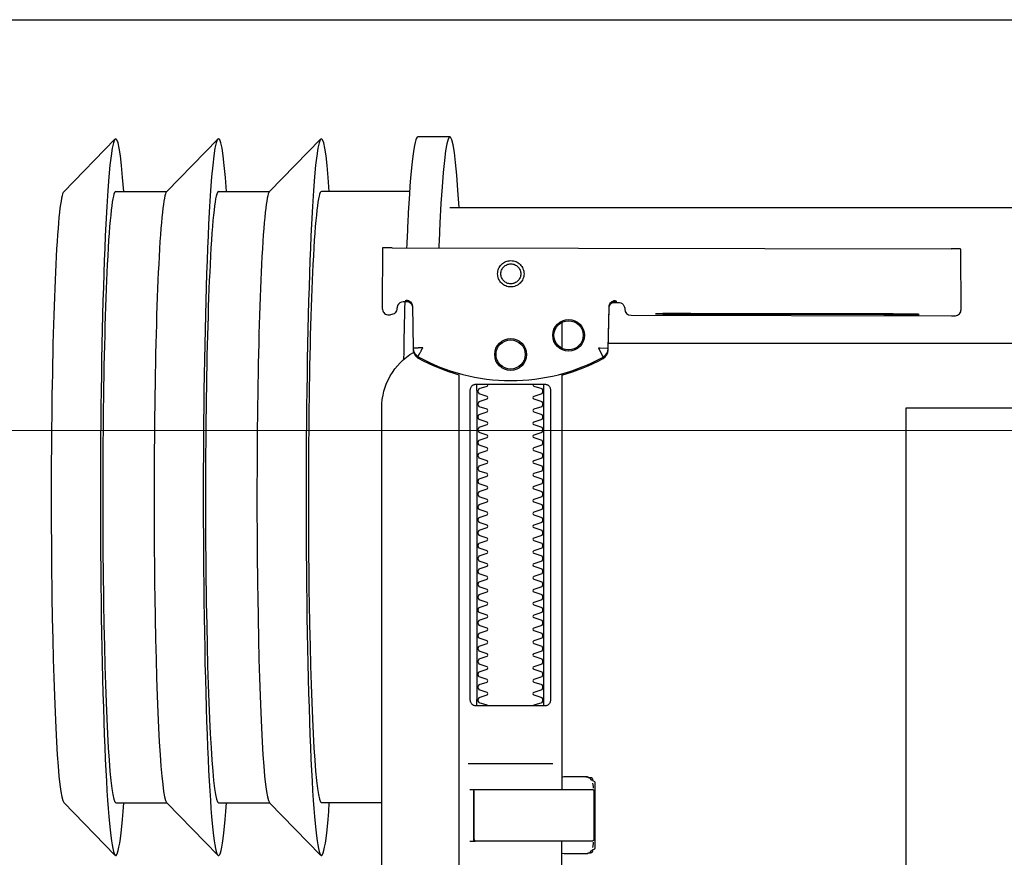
# Model space of a CAD drawing. Header units: millimetres. Extents: x 15214 to 140083, y -437840 to -79279.
# Tile 578 of 656: x 73040 to 73056, y -197967 to -197954. Entities that reach past the tile are written whole.
import ezdxf

# ---------------------------------------------------------------- set-up
doc = ezdxf.new("R2010")
doc.units = ezdxf.units.MM
doc.layers.get('0').update_dxf_attribs({"lineweight": 0})
doc.layers.add('!! 0 posadzki gres sanit 2', color=244, linetype='Continuous', lineweight=9)
doc.layers.add('Istn-sciany', color=3, linetype='Continuous', lineweight=30)
doc.layers.add('0-wypos-sanitarne', color=1, linetype='Continuous')

# ---------------------------------------------------------------- blocks, each defined once
blk = doc.blocks.new('99400_TOP')
for points in [[(-0.24944, 0.17326), (-0.24147, 0.18145)], [(-0.24136, 0.17331), (-0.23341, 0.17331), (-0.22548, 0.18145)], [(-0.22538, 0.17331), (-0.21743, 0.17331), (-0.2095, 0.18145)], [(-0.18941, 0.18181), (-0.19441, 0.18181)], [(-0.19567, 0.17331), (-0.20939, 0.17331)], [(-0.18941, 0.17081), (-0.04454, 0.17081), (-0.04035, 0.17071), (-0.03616, 0.17042), (-0.032, 0.16993), (-0.02786, 0.16925), (-0.02376, 0.16837), (-0.0197, 0.16731), (-0.0157, 0.16606), (-0.01176, 0.16462), (-0.00789, 0.163), (-0.0041, 0.1612), (-0.0004, 0.15923), (0.0032, 0.15708), (0.00671, 0.15478), (0.0101, 0.1523), (0.01337, 0.14968)], [(-0.19839, 0.16455), (-0.11148, 0.16437)], [(-0.19593, 0.15629), (-0.19608, 0.15629), (-0.19638, 0.15629), (-0.19593, 0.1562), (-0.19577, 0.15614), (-0.19563, 0.15605), (-0.19551, 0.15594), (-0.1954, 0.15581), (-0.19532, 0.15567), (-0.19526, 0.15551), (-0.19523, 0.15535)], [(-0.16479, 0.14865), (-0.16466, 0.1552), (-0.16464, 0.15536), (-0.1646, 0.15551), (-0.16454, 0.15566), (-0.16445, 0.15579), (-0.16435, 0.15591), (-0.16422, 0.15601), (-0.16408, 0.15609), (-0.16394, 0.15614), (-0.16348, 0.15622), (-0.1638, 0.15623), (-0.16395, 0.15623)], [(-0.12195, 0.15427), (-0.15195, 0.15433)], [(-0.15195, 0.15423), (-0.12195, 0.15417)], [(-0.172, 0.15297), (-0.172, 0.14892)], [(-0.172, 0.06856), (-0.172, 0.07236)], [(0.16493, 0.14968), (-0.16477, 0.14968)], [(-0.172, 0.14497), (-0.172, 0.08036)], [(-0.1852, 0.14236), (-0.1852, 0.09436)], [(-0.1748, 0.09436), (-0.1748, 0.14236)], [(-0.11847, 0.04968), (-0.11847, 0.13968), (0.11153, 0.13968), (0.11153, 0.04968)], [(-0.17342, 0.08436), (-0.18658, 0.08436)], [(-0.172, 0.0823), (-0.17167, 0.08236), (-0.1682, 0.08236), (-0.16809, 0.08236), (-0.16798, 0.08234), (-0.16789, 0.08225), (-0.16779, 0.08224), (-0.16762, 0.08223), (-0.16752, 0.08223), (-0.16741, 0.08221), (-0.1673, 0.08214), (-0.16725, 0.082), (-0.16725, 0.08174), (-0.16711, 0.08172), (-0.16701, 0.08168), (-0.16693, 0.08162), (-0.16687, 0.08148), (-0.16687, 0.07124), (-0.16691, 0.07111), (-0.16701, 0.07103), (-0.16725, 0.07098), (-0.16725, 0.07071), (-0.16728, 0.07061), (-0.16735, 0.07054), (-0.16746, 0.0705), (-0.16762, 0.07049), (-0.16775, 0.07048), (-0.16789, 0.07046), (-0.16797, 0.07039), (-0.16807, 0.07036), (-0.1682, 0.07036), (-0.17167, 0.07036), (-0.172, 0.07041)], [(-0.16829, 0.08235), (-0.16772, 0.08221), (-0.16738, 0.08176)], [(-0.16723, 0.08135), (-0.16714, 0.08082), (-0.16713, 0.08055)], [(-0.18633, 0.08036), (-0.17526, 0.08036), (-0.17367, 0.08036)], [(-0.24944, 0.07835), (-0.24147, 0.07016)], [(-0.24136, 0.07831), (-0.23341, 0.07831), (-0.22548, 0.07016)], [(-0.22538, 0.07831), (-0.21743, 0.07831), (-0.2095, 0.07016)], [(-0.2, 0.07831), (-0.20939, 0.07831)], [(-0.18633, 0.07236), (-0.1855, 0.07236), (-0.18567, 0.07246), (-0.1857, 0.07256)], [(-0.16713, 0.07216), (-0.16714, 0.0719), (-0.16723, 0.07137)], [(-0.16738, 0.07096), (-0.16772, 0.07051), (-0.16829, 0.07036)]]:
    blk.add_lwpolyline(points)
for points in [[(-0.19989, 0.16454), (-0.19995, 0.15554, 0.009369), (-0.19993, 0.15511), (-0.19991, 0.15494), (-0.19986, 0.15477), (-0.19978, 0.15461), (-0.19968, 0.15447), (-0.19955, 0.15435), (-0.1994, 0.15426), (-0.19924, 0.15419), (-0.19907, 0.15415), (-0.19895, 0.15414), (-0.1988, 0.15414)], [(-0.16412, 0.15607), (-0.16324, 0.15607), (-0.16303, 0.15604), (-0.16282, 0.15598), (-0.16264, 0.15587), (-0.16249, 0.15572), (-0.16236, 0.15555), (-0.16228, 0.15535), (-0.16224, 0.15515, 0.002299), (-0.16224, 0.15503, 0.40455), (-0.16124, 0.15406), (-0.11145, 0.15396), (-0.11127, 0.15396), (-0.11111, 0.15396), (-0.11099, 0.15396), (-0.11083, 0.15397), (-0.11065, 0.15401), (-0.11048, 0.15408), (-0.11033, 0.15418), (-0.1102, 0.1543), (-0.11009, 0.15445), (-0.11001, 0.15461), (-0.10996, 0.15479), (-0.10995, 0.15497), (-0.10997, 0.16396), (-0.10998, 0.16435)], [(-0.19576, 0.15613), (-0.19665, 0.15613, 0.282591), (-0.19753, 0.15558), (-0.19757, 0.15549), (-0.19761, 0.15538), (-0.19763, 0.15529), (-0.19764, 0.15514, -0.415352), (-0.19864, 0.15414)], [(-0.19623, 0.15644), (-0.19587, 0.15638), (-0.19555, 0.15617), (-0.19533, 0.15585), (-0.19523, 0.1555), (-0.19513, 0.14894), (-0.19513, 0.14888, 0.265347), (-0.19435, 0.14762, 0.125711), (-0.17997, 0.14391, 0.125711), (-0.16558, 0.14756, 0.26954), (-0.16479, 0.14885), (-0.16467, 0.1554), (-0.16464, 0.15562), (-0.16456, 0.15583), (-0.16444, 0.15601), (-0.16428, 0.15617), (-0.16409, 0.15628), (-0.16388, 0.15635), (-0.16368, 0.15638)], [(-0.19512, 0.14869), (-0.19511, 0.1485), (-0.19509, 0.1484), (-0.19506, 0.1483), (-0.19503, 0.1482), (-0.19498, 0.1481), (-0.19493, 0.148), (-0.19488, 0.14791), (-0.19482, 0.14782), (-0.19475, 0.14774), (-0.19467, 0.14766), (-0.1946, 0.14759), (-0.19451, 0.14753), (-0.19443, 0.14747), (-0.19434, 0.14742), (-0.19358, 0.14701), (-0.19281, 0.14663), (-0.19203, 0.14628), (-0.19124, 0.14594), (-0.19044, 0.14563), (-0.18964, 0.14534), (-0.18882, 0.14507), (-0.188, 0.14483), (-0.188, 0.06856, 0.414214)], [(-0.172, 0.14478), (-0.17117, 0.14502), (-0.17034, 0.14528), (-0.16952, 0.14557), (-0.16871, 0.14588), (-0.16791, 0.14622), (-0.16712, 0.14657), (-0.16635, 0.14695), (-0.16558, 0.14736), (-0.16557, 0.14736, 0.269546), (-0.16479, 0.14865)], [(-0.15993, 0.04968), (-0.17248, 0.04968, 0.405519), (-0.172, 0.05018), (-0.172, 0.05088, 0.414214), (-0.1725, 0.05138), (-0.1875, 0.05138, 0.414214), (-0.188, 0.05088), (-0.188, 0.05018, 0.405519), (-0.18751, 0.04968), (-0.19, 0.04968, -0.414214), (-0.2, 0.05968), (-0.2, 0.13968, -0.266001), (-0.19506, 0.1483)], [(-0.18353, 0.09336, 0.182836), (-0.18364, 0.09345), (-0.18485, 0.09386, 0.050055), (-0.185, 0.09412), (-0.185, 0.0944, 0.050055), (-0.18485, 0.09466), (-0.18364, 0.09507, 0.719897), (-0.18364, 0.09545), (-0.18485, 0.09586, 0.050055), (-0.185, 0.09612), (-0.185, 0.0964, 0.050055), (-0.18485, 0.09666), (-0.18364, 0.09707, 0.719897), (-0.18364, 0.09745), (-0.18485, 0.09786, 0.050055), (-0.185, 0.09812), (-0.185, 0.0984, 0.050055), (-0.18485, 0.09866), (-0.18364, 0.09907, 0.719897), (-0.18364, 0.09945), (-0.18485, 0.09986, 0.050055), (-0.185, 0.10012), (-0.185, 0.1004, 0.050055), (-0.18485, 0.10066), (-0.18364, 0.10107, 0.719897), (-0.18364, 0.10145), (-0.18485, 0.10186, 0.050055), (-0.185, 0.10212), (-0.185, 0.1024, 0.050055), (-0.18485, 0.10266), (-0.18364, 0.10307, 0.719897), (-0.18364, 0.10345), (-0.18485, 0.10386, 0.050055), (-0.185, 0.10412), (-0.185, 0.1044, 0.050055), (-0.18485, 0.10466), (-0.18364, 0.10507, 0.719897), (-0.18364, 0.10545), (-0.18485, 0.10586, 0.050055), (-0.185, 0.10612), (-0.185, 0.1064, 0.050055), (-0.18485, 0.10666), (-0.18364, 0.10707, 0.719897), (-0.18364, 0.10745), (-0.18485, 0.10786, 0.050055), (-0.185, 0.10812), (-0.185, 0.1084, 0.050055), (-0.18485, 0.10866), (-0.18364, 0.10907, 0.719897), (-0.18364, 0.10945), (-0.18485, 0.10986, 0.050055), (-0.185, 0.11012), (-0.185, 0.1104, 0.050055), (-0.18485, 0.11066), (-0.18364, 0.11107, 0.719897), (-0.18364, 0.11145), (-0.18485, 0.11186, 0.050055), (-0.185, 0.11212), (-0.185, 0.1124, 0.050055), (-0.18485, 0.11266), (-0.18364, 0.11307, 0.719897), (-0.18364, 0.11345), (-0.18485, 0.11386, 0.050055), (-0.185, 0.11412), (-0.185, 0.1144, 0.050055), (-0.18485, 0.11466), (-0.18364, 0.11507, 0.719897), (-0.18364, 0.11545), (-0.18485, 0.11586, 0.050055), (-0.185, 0.11612), (-0.185, 0.1164, 0.050055), (-0.18485, 0.11666), (-0.18364, 0.11707, 0.719897), (-0.18364, 0.11745), (-0.18485, 0.11786, 0.050055), (-0.185, 0.11812), (-0.185, 0.1184, 0.050055), (-0.18485, 0.11866), (-0.18364, 0.11907, 0.719897), (-0.18364, 0.11945), (-0.18485, 0.11986, 0.050055), (-0.185, 0.12012), (-0.185, 0.1204, 0.050055), (-0.18485, 0.12066), (-0.18364, 0.12107, 0.719897), (-0.18364, 0.12145), (-0.18485, 0.12186, 0.050055), (-0.185, 0.12212), (-0.185, 0.1224, 0.050055), (-0.18485, 0.12266), (-0.18364, 0.12307, 0.719897), (-0.18364, 0.12345), (-0.18485, 0.12386, 0.050055), (-0.185, 0.12412), (-0.185, 0.1244, 0.050055), (-0.18485, 0.12466), (-0.18364, 0.12507, 0.719897), (-0.18364, 0.12545), (-0.18485, 0.12586, 0.050055), (-0.185, 0.12612), (-0.185, 0.1264, 0.050055), (-0.18485, 0.12666), (-0.18364, 0.12707, 0.719897), (-0.18364, 0.12745), (-0.18485, 0.12786, 0.050055), (-0.185, 0.12812), (-0.185, 0.1284, 0.050055), (-0.18485, 0.12866), (-0.18364, 0.12907, 0.719897), (-0.18364, 0.12945), (-0.18485, 0.12986, 0.050055), (-0.185, 0.13012), (-0.185, 0.1304, 0.050055), (-0.18485, 0.13066), (-0.18364, 0.13107, 0.719897), (-0.18364, 0.13145), (-0.18485, 0.13186, 0.050055), (-0.185, 0.13212), (-0.185, 0.1324, 0.050055), (-0.18485, 0.13266), (-0.18364, 0.13307, 0.719897), (-0.18364, 0.13345), (-0.18485, 0.13386, 0.050055), (-0.185, 0.13412), (-0.185, 0.1344, 0.050055), (-0.18485, 0.13466), (-0.18364, 0.13507, 0.719897), (-0.18364, 0.13545), (-0.18485, 0.13586, 0.050055), (-0.185, 0.13612), (-0.185, 0.1364, 0.050055), (-0.18485, 0.13666), (-0.18364, 0.13707, 0.719897), (-0.18364, 0.13745), (-0.18485, 0.13786, 0.050055), (-0.185, 0.13812), (-0.185, 0.1384, 0.050055), (-0.18485, 0.13866), (-0.18364, 0.13907, 0.719897), (-0.18364, 0.13945), (-0.18485, 0.13986, 0.050055), (-0.185, 0.14012), (-0.185, 0.1404, 0.050055), (-0.18485, 0.14066), (-0.18364, 0.14107, 0.719897), (-0.18364, 0.14145), (-0.18485, 0.14186, 0.050055), (-0.185, 0.14212), (-0.185, 0.1424, 0.050055), (-0.18485, 0.14266), (-0.18364, 0.14307, 0.474594), (-0.18353, 0.14336)], [(-0.17647, 0.14336, 0.474594), (-0.17636, 0.14307), (-0.17514, 0.14266, 0.050055), (-0.175, 0.1424), (-0.175, 0.14212, 0.050055), (-0.17514, 0.14186), (-0.17636, 0.14145, 0.719897), (-0.17636, 0.14107), (-0.17514, 0.14066, 0.050055), (-0.175, 0.1404), (-0.175, 0.14012, 0.050055), (-0.17514, 0.13986), (-0.17636, 0.13945, 0.719897), (-0.17636, 0.13907), (-0.17514, 0.13866, 0.050055), (-0.175, 0.1384), (-0.175, 0.13812, 0.050055), (-0.17514, 0.13786), (-0.17636, 0.13745, 0.719897), (-0.17636, 0.13707), (-0.17514, 0.13666, 0.050055), (-0.175, 0.1364), (-0.175, 0.13612, 0.050055), (-0.17514, 0.13586), (-0.17636, 0.13545, 0.719897), (-0.17636, 0.13507), (-0.17514, 0.13466, 0.050055), (-0.175, 0.1344), (-0.175, 0.13412, 0.050055), (-0.17514, 0.13386), (-0.17636, 0.13345, 0.719897), (-0.17636, 0.13307), (-0.17514, 0.13266, 0.050055), (-0.175, 0.1324), (-0.175, 0.13212, 0.050055), (-0.17514, 0.13186), (-0.17636, 0.13145, 0.719897), (-0.17636, 0.13107), (-0.17514, 0.13066, 0.050055), (-0.175, 0.1304), (-0.175, 0.13012, 0.050055), (-0.17514, 0.12986), (-0.17636, 0.12945, 0.719897), (-0.17636, 0.12907), (-0.17514, 0.12866, 0.050055), (-0.175, 0.1284), (-0.175, 0.12812, 0.050055), (-0.17514, 0.12786), (-0.17636, 0.12745, 0.719897), (-0.17636, 0.12707), (-0.17514, 0.12666, 0.050055), (-0.175, 0.1264), (-0.175, 0.12612, 0.050055), (-0.17514, 0.12586), (-0.17636, 0.12545, 0.719897), (-0.17636, 0.12507), (-0.17514, 0.12466, 0.050055), (-0.175, 0.1244), (-0.175, 0.12412, 0.050055), (-0.17514, 0.12386), (-0.17636, 0.12345, 0.719897), (-0.17636, 0.12307), (-0.17514, 0.12266, 0.050055), (-0.175, 0.1224), (-0.175, 0.12212, 0.050055), (-0.17514, 0.12186), (-0.17636, 0.12145, 0.719897), (-0.17636, 0.12107), (-0.17514, 0.12066, 0.050055), (-0.175, 0.1204), (-0.175, 0.12012, 0.050055), (-0.17514, 0.11986), (-0.17636, 0.11945, 0.719897), (-0.17636, 0.11907), (-0.17514, 0.11866, 0.050055), (-0.175, 0.1184), (-0.175, 0.11812, 0.050055), (-0.17514, 0.11786), (-0.17636, 0.11745, 0.719897), (-0.17636, 0.11707), (-0.17514, 0.11666, 0.050055), (-0.175, 0.1164), (-0.175, 0.11612, 0.050055), (-0.17514, 0.11586), (-0.17636, 0.11545, 0.719897), (-0.17636, 0.11507), (-0.17514, 0.11466, 0.050055), (-0.175, 0.1144), (-0.175, 0.11412, 0.050055), (-0.17514, 0.11386), (-0.17636, 0.11345, 0.719897), (-0.17636, 0.11307), (-0.17514, 0.11266, 0.050055), (-0.175, 0.1124), (-0.175, 0.11212, 0.050055), (-0.17514, 0.11186), (-0.17636, 0.11145, 0.719897), (-0.17636, 0.11107), (-0.17514, 0.11066, 0.050055), (-0.175, 0.1104), (-0.175, 0.11012, 0.050055), (-0.17514, 0.10986), (-0.17636, 0.10945, 0.719897), (-0.17636, 0.10907), (-0.17514, 0.10866, 0.050055), (-0.175, 0.1084), (-0.175, 0.10812, 0.050055), (-0.17514, 0.10786), (-0.17636, 0.10745, 0.719897), (-0.17636, 0.10707), (-0.17514, 0.10666, 0.050055), (-0.175, 0.1064), (-0.175, 0.10612, 0.050055), (-0.17514, 0.10586), (-0.17636, 0.10545, 0.719897), (-0.17636, 0.10507), (-0.17514, 0.10466, 0.050055), (-0.175, 0.1044), (-0.175, 0.10412, 0.050055), (-0.17514, 0.10386), (-0.17636, 0.10345, 0.719897), (-0.17636, 0.10307), (-0.17514, 0.10266, 0.050055), (-0.175, 0.1024), (-0.175, 0.10212, 0.050055), (-0.17514, 0.10186), (-0.17636, 0.10145, 0.719897), (-0.17636, 0.10107), (-0.17514, 0.10066, 0.050055), (-0.175, 0.1004), (-0.175, 0.10012, 0.050055), (-0.17514, 0.09986), (-0.17636, 0.09945, 0.719897), (-0.17636, 0.09907), (-0.17514, 0.09866, 0.050055), (-0.175, 0.0984), (-0.175, 0.09812, 0.050055), (-0.17514, 0.09786), (-0.17636, 0.09745, 0.719897), (-0.17636, 0.09707), (-0.17514, 0.09666, 0.050055), (-0.175, 0.0964), (-0.175, 0.09612, 0.050055), (-0.17514, 0.09586), (-0.17636, 0.09545, 0.719897), (-0.17636, 0.09507), (-0.17514, 0.09466, 0.050055), (-0.175, 0.0944), (-0.175, 0.09412, 0.050055), (-0.17514, 0.09386), (-0.17636, 0.09345, 0.182836), (-0.17647, 0.09336)], [(-0.1857, 0.08016), (-0.1857, 0.07256), (-0.1857, 0.08016), (-0.18567, 0.08026), (-0.18559, 0.08034), (-0.17695, 0.08036), (-0.16725, 0.08036, -0.414214), (-0.16705, 0.08016), (-0.16705, 0.07256, -0.414214), (-0.16725, 0.07236), (-0.18543, 0.07236), (-0.18553, 0.0724), (-0.18559, 0.07256)]]:
    blk.add_lwpolyline(points, format="xyb")
for points in [[(-0.17994, 0.16256), (-0.17974, 0.16255), (-0.17954, 0.16252), (-0.17934, 0.16247), (-0.17915, 0.1624), (-0.17897, 0.16231), (-0.1788, 0.16221), (-0.17864, 0.16209), (-0.17849, 0.16196), (-0.17836, 0.16181), (-0.17824, 0.16165), (-0.17813, 0.16147), (-0.17805, 0.16129), (-0.17798, 0.1611), (-0.17793, 0.16091), (-0.1779, 0.16071), (-0.17789, 0.16051), (-0.1779, 0.16031), (-0.17793, 0.16011), (-0.17798, 0.15991), (-0.17805, 0.15972), (-0.17814, 0.15954), (-0.17824, 0.15937), (-0.17836, 0.15921), (-0.1785, 0.15906), (-0.17865, 0.15893), (-0.17881, 0.15881), (-0.17898, 0.1587), (-0.17916, 0.15862), (-0.17935, 0.15855), (-0.17955, 0.1585), (-0.17975, 0.15847), (-0.17995, 0.15846), (-0.18015, 0.15847), (-0.18035, 0.1585), (-0.18054, 0.15855), (-0.18073, 0.15862), (-0.18091, 0.15871), (-0.18108, 0.15881), (-0.18124, 0.15893), (-0.18139, 0.15907), (-0.18153, 0.15922), (-0.18165, 0.15938), (-0.18175, 0.15955), (-0.18184, 0.15973), (-0.1819, 0.15992), (-0.18195, 0.16012), (-0.18198, 0.16031), (-0.18199, 0.16052), (-0.18198, 0.16072), (-0.18195, 0.16091), (-0.1819, 0.16111), (-0.18183, 0.1613), (-0.18175, 0.16148), (-0.18164, 0.16165), (-0.18152, 0.16181), (-0.18139, 0.16196), (-0.18124, 0.1621), (-0.18108, 0.16222), (-0.1809, 0.16232), (-0.18072, 0.1624), (-0.18053, 0.16247), (-0.18034, 0.16252), (-0.18014, 0.16255)], [(-0.17994, 0.16205), (-0.17979, 0.16205), (-0.17964, 0.16202), (-0.17949, 0.16199), (-0.17935, 0.16194), (-0.17921, 0.16187), (-0.17908, 0.16179), (-0.17896, 0.1617), (-0.17884, 0.1616), (-0.17874, 0.16149), (-0.17865, 0.16136), (-0.17857, 0.16123), (-0.17851, 0.1611), (-0.17846, 0.16095), (-0.17842, 0.1608), (-0.1784, 0.16065), (-0.17839, 0.1605), (-0.1784, 0.16035), (-0.17842, 0.1602), (-0.17846, 0.16005), (-0.17851, 0.15991), (-0.17858, 0.15977), (-0.17866, 0.15964), (-0.17875, 0.15952), (-0.17885, 0.15941), (-0.17896, 0.1593), (-0.17908, 0.15921), (-0.17921, 0.15914), (-0.17935, 0.15907), (-0.1795, 0.15902), (-0.17964, 0.15898), (-0.17979, 0.15896), (-0.17995, 0.15895), (-0.1801, 0.15896), (-0.18025, 0.15899), (-0.18039, 0.15902), (-0.18054, 0.15907), (-0.18067, 0.15914), (-0.18081, 0.15922), (-0.18093, 0.15931), (-0.18104, 0.15941), (-0.18114, 0.15952), (-0.18123, 0.15965), (-0.18131, 0.15978), (-0.18138, 0.15991), (-0.18143, 0.16006), (-0.18146, 0.16021), (-0.18148, 0.16036), (-0.18149, 0.16051), (-0.18148, 0.16066), (-0.18146, 0.16081), (-0.18142, 0.16096), (-0.18137, 0.1611), (-0.18131, 0.16124), (-0.18123, 0.16137), (-0.18114, 0.16149), (-0.18104, 0.1616), (-0.18092, 0.1617), (-0.1808, 0.1618), (-0.18067, 0.16187), (-0.18053, 0.16194), (-0.18039, 0.16199), (-0.18024, 0.16203), (-0.18009, 0.16205)], [(-0.17471, 0.14336), (-0.17462, 0.14336), (-0.17454, 0.14335), (-0.17445, 0.14333), (-0.17436, 0.14331), (-0.17428, 0.14327), (-0.1742, 0.14323), (-0.17413, 0.14318), (-0.17406, 0.14313), (-0.174, 0.14306), (-0.17394, 0.14299), (-0.17389, 0.1429), (-0.17384, 0.1428), (-0.1738, 0.1427), (-0.17378, 0.14259), (-0.17376, 0.14247), (-0.17375, 0.14236), (-0.17375, 0.09436), (-0.17376, 0.09424), (-0.17378, 0.09413), (-0.1738, 0.09402), (-0.17384, 0.09391), (-0.17389, 0.09382), (-0.17394, 0.09373), (-0.174, 0.09366), (-0.17406, 0.09359), (-0.17413, 0.09353), (-0.1742, 0.09349), (-0.17428, 0.09344), (-0.17436, 0.09341), (-0.17445, 0.09339), (-0.17454, 0.09337), (-0.17462, 0.09336), (-0.17471, 0.09336), (-0.18529, 0.09336), (-0.18538, 0.09336), (-0.18546, 0.09337), (-0.18555, 0.09339), (-0.18564, 0.09341), (-0.18572, 0.09344), (-0.1858, 0.09349), (-0.18587, 0.09353), (-0.18594, 0.09359), (-0.186, 0.09366), (-0.18606, 0.09373), (-0.18611, 0.09382), (-0.18616, 0.09391), (-0.1862, 0.09402), (-0.18622, 0.09413), (-0.18624, 0.09424), (-0.18624, 0.09436), (-0.18624, 0.14236), (-0.18624, 0.14247), (-0.18622, 0.14259), (-0.1862, 0.1427), (-0.18616, 0.1428), (-0.18611, 0.1429), (-0.18606, 0.14299), (-0.186, 0.14306), (-0.18594, 0.14313), (-0.18587, 0.14318), (-0.1858, 0.14323), (-0.18572, 0.14327), (-0.18564, 0.14331), (-0.18555, 0.14333), (-0.18546, 0.14335), (-0.18538, 0.14336), (-0.18529, 0.14336)]]:
    blk.add_lwpolyline(points, close=True)
for points in [[(-0.19435, 0.14766), (-0.19435, 0.14766), (-0.19435, 0.14766), (-0.19435, 0.14766), (-0.19435, 0.14766), (-0.19435, 0.14766), (-0.19434, 0.14766), (-0.19434, 0.14766), (-0.19434, 0.14766), (-0.19434, 0.14766), (-0.19434, 0.14766), (-0.19435, 0.14766), (-0.19435, 0.14766), (-0.19435, 0.14766), (-0.19435, 0.14766), (-0.19435, 0.14766), (-0.19435, 0.14766), (-0.19435, 0.14766), (-0.19435, 0.14766), (-0.19435, 0.14767), (-0.19435, 0.14767), (-0.19435, 0.14767), (-0.19435, 0.14767), (-0.19435, 0.14767), (-0.19435, 0.14767), (-0.19435, 0.14768), (-0.19434, 0.14768), (-0.19434, 0.14768), (-0.19434, 0.14769), (-0.19434, 0.14769), (-0.19433, 0.1477), (-0.19433, 0.1477), (-0.19433, 0.14771), (-0.19433, 0.14771), (-0.19433, 0.14772), (-0.19432, 0.14772), (-0.19432, 0.14773), (-0.19432, 0.14773), (-0.19431, 0.14774), (-0.19431, 0.14774), (-0.19431, 0.14775), (-0.1943, 0.14776), (-0.1943, 0.14776), (-0.1943, 0.14777), (-0.19429, 0.14778), (-0.19429, 0.14779), (-0.19428, 0.14779), (-0.19428, 0.1478), (-0.19428, 0.14781), (-0.19427, 0.14782), (-0.19427, 0.14783), (-0.19426, 0.14784), (-0.19426, 0.14784), (-0.19425, 0.14785), (-0.19425, 0.14786), (-0.19424, 0.14787), (-0.19424, 0.14788), (-0.19423, 0.14789), (-0.19423, 0.1479), (-0.19422, 0.14791), (-0.19421, 0.14792), (-0.19421, 0.14793), (-0.1942, 0.14794), (-0.1942, 0.14796), (-0.19419, 0.14797), (-0.19418, 0.14798), (-0.19418, 0.14799), (-0.19417, 0.148), (-0.19416, 0.14801), (-0.19416, 0.14803), (-0.19415, 0.14804), (-0.19414, 0.14806), (-0.19412, 0.14809), (-0.19411, 0.14812), (-0.19409, 0.14814), (-0.19408, 0.14817), (-0.19406, 0.1482), (-0.19405, 0.14823), (-0.19395, 0.14841), (-0.19393, 0.14844), (-0.19389, 0.14851), (-0.19388, 0.14854), (-0.19386, 0.14858), (-0.19384, 0.14861), (-0.19382, 0.14864), (-0.1938, 0.14868), (-0.19378, 0.14871), (-0.19376, 0.14875), (-0.19375, 0.14877), (-0.19375, 0.14878), (-0.19374, 0.14878), (-0.19373, 0.1488), (-0.19373, 0.14881), (-0.19372, 0.14882), (-0.19372, 0.14883), (-0.19371, 0.14884), (-0.19371, 0.14885), (-0.1937, 0.14885), (-0.1937, 0.14886), (-0.1937, 0.14886), (-0.1937, 0.14886), (-0.1937, 0.14887), (-0.1937, 0.14887), (-0.19369, 0.14888), (-0.19369, 0.14889), (-0.19369, 0.14889), (-0.19368, 0.1489), (-0.19368, 0.1489), (-0.19368, 0.1489), (-0.19368, 0.14891), (-0.19367, 0.14891), (-0.19367, 0.14892), (-0.19366, 0.14892), (-0.19366, 0.14892), (-0.19365, 0.14893), (-0.19365, 0.14893), (-0.19364, 0.14894), (-0.19364, 0.14894), (-0.19364, 0.14894), (-0.19363, 0.14895), (-0.19363, 0.14895), (-0.19363, 0.14896), (-0.19363, 0.14896), (-0.19363, 0.14896), (-0.19363, 0.14897), (-0.19363, 0.14897), (-0.19363, 0.14898), (-0.19363, 0.14898), (-0.19363, 0.14899), (-0.19363, 0.14899), (-0.19364, 0.14899), (-0.19364, 0.149), (-0.19364, 0.149), (-0.19364, 0.149), (-0.19365, 0.149), (-0.19365, 0.149), (-0.19365, 0.149), (-0.19365, 0.149), (-0.19365, 0.149), (-0.19365, 0.149), (-0.19366, 0.149), (-0.19366, 0.149), (-0.19366, 0.149), (-0.19366, 0.149), (-0.19366, 0.149), (-0.19367, 0.149), (-0.19367, 0.149), (-0.19367, 0.149), (-0.19367, 0.149), (-0.19368, 0.149), (-0.19368, 0.149), (-0.19368, 0.149), (-0.19369, 0.149), (-0.19369, 0.14899), (-0.1937, 0.14899), (-0.1937, 0.14899), (-0.1937, 0.14899), (-0.19371, 0.14899), (-0.19371, 0.14899), (-0.19371, 0.14899), (-0.19372, 0.14898), (-0.19372, 0.14898), (-0.19373, 0.14898), (-0.19373, 0.14898), (-0.19373, 0.14898), (-0.19374, 0.14898), (-0.19374, 0.14898), (-0.19375, 0.14898), (-0.19375, 0.14899), (-0.19376, 0.14899), (-0.19376, 0.14899), (-0.19376, 0.14899), (-0.19377, 0.14899), (-0.19377, 0.14899), (-0.19377, 0.14899), (-0.19378, 0.14899), (-0.19378, 0.14899), (-0.19378, 0.14899), (-0.19378, 0.14899), (-0.19378, 0.14899), (-0.19379, 0.14899), (-0.19379, 0.14899), (-0.19379, 0.14899), (-0.1938, 0.14899), (-0.1938, 0.14899), (-0.19381, 0.14899), (-0.19381, 0.14899), (-0.19382, 0.14899), (-0.19382, 0.14899), (-0.19383, 0.14899), (-0.19384, 0.14899), (-0.19385, 0.14899), (-0.19385, 0.14899), (-0.19386, 0.14899), (-0.19387, 0.14899), (-0.19388, 0.14899), (-0.19388, 0.14899), (-0.19389, 0.14898), (-0.1939, 0.14898), (-0.19391, 0.14898), (-0.19392, 0.14898), (-0.19397, 0.14898), (-0.19398, 0.14898), (-0.19399, 0.14898), (-0.194, 0.14898), (-0.19401, 0.14898), (-0.19402, 0.14898), (-0.19403, 0.14898), (-0.19404, 0.14898), (-0.19406, 0.14898), (-0.19407, 0.14898), (-0.19408, 0.14898), (-0.19409, 0.14898), (-0.1941, 0.14898), (-0.19411, 0.14898), (-0.19416, 0.14898), (-0.19419, 0.14898), (-0.19421, 0.14898), (-0.19424, 0.14898), (-0.19426, 0.14898), (-0.19428, 0.14898), (-0.19431, 0.14898), (-0.19433, 0.14898), (-0.19435, 0.14898), (-0.19438, 0.14897), (-0.19455, 0.14897), (-0.19457, 0.14897), (-0.19459, 0.14897), (-0.19461, 0.14897), (-0.19463, 0.14897), (-0.19464, 0.14897), (-0.19465, 0.14897), (-0.19466, 0.14897), (-0.19467, 0.14897), (-0.19468, 0.14897), (-0.19469, 0.14897), (-0.1947, 0.14897), (-0.19471, 0.14897), (-0.19472, 0.14897), (-0.19473, 0.14897), (-0.19473, 0.14897), (-0.19474, 0.14897), (-0.19475, 0.14897), (-0.19476, 0.14897), (-0.19477, 0.14897), (-0.19478, 0.14897), (-0.19479, 0.14897), (-0.19479, 0.14897), (-0.1948, 0.14897), (-0.19481, 0.14897), (-0.19482, 0.14896), (-0.19483, 0.14896), (-0.19483, 0.14896), (-0.19484, 0.14896), (-0.19485, 0.14896), (-0.19486, 0.14896), (-0.19486, 0.14896), (-0.19487, 0.14896), (-0.19488, 0.14896), (-0.19489, 0.14896), (-0.19489, 0.14896), (-0.1949, 0.14896), (-0.19491, 0.14896), (-0.19491, 0.14896), (-0.19492, 0.14896), (-0.19493, 0.14896), (-0.19493, 0.14896), (-0.19494, 0.14896), (-0.19495, 0.14896), (-0.19495, 0.14896), (-0.19496, 0.14896), (-0.19497, 0.14896), (-0.19498, 0.14896), (-0.19499, 0.14896), (-0.19499, 0.14896), (-0.195, 0.14896), (-0.19501, 0.14896), (-0.19501, 0.14896), (-0.19502, 0.14896), (-0.19502, 0.14896), (-0.19503, 0.14896), (-0.19503, 0.14896), (-0.19504, 0.14896), (-0.19504, 0.14896), (-0.19504, 0.14896), (-0.19505, 0.14896), (-0.19505, 0.14896), (-0.19506, 0.14896), (-0.19506, 0.14896), (-0.19506, 0.14896), (-0.19507, 0.14896), (-0.19507, 0.14896), (-0.19508, 0.14896), (-0.19508, 0.14896), (-0.19508, 0.14896), (-0.19509, 0.14896), (-0.19509, 0.14896), (-0.19509, 0.14896), (-0.1951, 0.14896), (-0.1951, 0.14896), (-0.1951, 0.14896), (-0.1951, 0.14896), (-0.19511, 0.14896), (-0.19511, 0.14896), (-0.19511, 0.14896), (-0.19511, 0.14896), (-0.19511, 0.14896), (-0.19512, 0.14896), (-0.19512, 0.14896), (-0.19512, 0.14896), (-0.19512, 0.14896), (-0.19512, 0.14896), (-0.19512, 0.14896), (-0.19512, 0.14895), (-0.19513, 0.14895), (-0.19513, 0.14895), (-0.19513, 0.14895), (-0.19513, 0.14895), (-0.19513, 0.14895), (-0.19513, 0.14895), (-0.19513, 0.14895), (-0.19513, 0.14895), (-0.19513, 0.14895), (-0.19513, 0.14895), (-0.19513, 0.14895), (-0.19513, 0.14895), (-0.19513, 0.14895), (-0.19513, 0.14895), (-0.19513, 0.14896), (-0.19513, 0.14896), (-0.19513, 0.14896), (-0.19513, 0.14896), (-0.19513, 0.14896), (-0.19513, 0.14896), (-0.19513, 0.14896), (-0.19513, 0.14896), (-0.19513, 0.14896), (-0.19513, 0.14896), (-0.19513, 0.14896), (-0.19513, 0.14896), (-0.19513, 0.14896), (-0.19513, 0.14896), (-0.19513, 0.14896), (-0.19513, 0.14895), (-0.19513, 0.14895, 0.269547)], [(-0.1648, 0.14889), (-0.16481, 0.14889), (-0.16484, 0.1489), (-0.16497, 0.1489), (-0.16603, 0.14893), (-0.16612, 0.14893), (-0.16616, 0.14893), (-0.1662, 0.14893), (-0.16623, 0.14894), (-0.16627, 0.14895), (-0.1663, 0.14893), (-0.1663, 0.1489), (-0.16627, 0.14888), (-0.16625, 0.14885), (-0.16623, 0.14881), (-0.16621, 0.14878), (-0.16619, 0.14875), (-0.16561, 0.14767), (-0.16559, 0.14763), (-0.16558, 0.1476, 0.269546)]]:
    blk.add_lwpolyline(points, format="xyb", close=True)
for centre, radius in [((-0.17096, 0.15095), 0.00247), ((-0.17096, 0.15095), 0.00227), ((-0.17997, 0.14797), 0.00247), ((-0.17997, 0.14797), 0.00227)]:
    blk.add_circle(centre, radius)
for centre, major_axis, ratio, start_param, end_param in [((-0.24136, 0.12581), (0, 0.0557), 0.04256, 5.733752, 6.988802), ((-0.22538, 0.12581), (0, 0.0557), 0.04256, 5.733752, 6.988802), ((-0.20939, 0.12581), (0, 0.0557), 0.04256, 5.733752, 6.988802), ((-0.18941, 0.12581), (0, 0.056), 0.04256, 5.645661, 6.988802), ((-0.19441, 0.12581), (0, 0.056), 0.04256, 0, 0.705617), ((-0.24936, 0.12581), (0, 0.0475), 0.04256, 0.043665, 0.705617), ((-0.24136, 0.12581), (0, 0.0475), 0.04256, 0, 0.705617), ((-0.23337, 0.12581), (0, 0.0475), 0.04256, 0.043665, 0.705617), ((-0.22538, 0.12581), (0, 0.0475), 0.04256, 0, 0.705617), ((-0.21738, 0.12581), (0, 0.0475), 0.04256, 0.043665, 0.705617), ((-0.20939, 0.12581), (0, 0.0475), 0.04256, 0, 0.705617), ((-0.19441, 0.12581), (0, 0.056), 0.04256, 0.705617, 0.806963), ((-0.18941, 0.12581), (0, 0.056), 0.04256, 0.705617, 0.807212), ((-0.24136, 0.12581), (0, 0.0557), 0.04256, 0.705617, 3.691026), ((-0.22538, 0.12581), (0, 0.0557), 0.04256, 0.705617, 3.691026), ((-0.20939, 0.12581), (0, 0.0557), 0.04256, 0.705617, 3.691026), ((-0.19839, 0.16453), (-0.0015, 0), 0.008726, 4.712674, 6.283151), ((-0.11148, 0.16436), (-0.0015, 0), 0.008726, 3.141878, 4.712682), ((-0.24936, 0.12581), (0, 0.0475), 0.04256, 0.705617, 3.097928), ((-0.24136, 0.12581), (0, 0.0475), 0.04256, 0.705617, 3.141593), ((-0.23337, 0.12581), (0, 0.0475), 0.04256, 0.705617, 3.097928), ((-0.22538, 0.12581), (0, 0.0475), 0.04256, 0.705617, 3.141593), ((-0.21738, 0.12581), (0, 0.0475), 0.04256, 0.705617, 3.097928), ((-0.20939, 0.12581), (0, 0.0475), 0.04256, 0.705617, 3.141593), ((-0.19663, 0.15713), (-0.000002, -0.001), 0.000289, 6.274459, 6.283185), ((-0.19441, 0.12581), (0, 0.056), 0.04256, 0.998527, 1.179108), ((-0.16324, 0.15707), (-0.000002, -0.001), 0.000289, 6.274459, 6.283185), ((-0.19879, 0.15514), (-0.000011, -0.001), 0.706875, 0, 0.012337), ((-0.19844, 0.15414), (-0.000501, 0.000001), 0.008726, 0.786107, 1.14947), ((-0.19864, 0.15514), (-0.000006, -0.001), 0.408573, 0, 0.00956), ((-0.15195, 0.15428), (0.0055, -0.00001), 0.008726, 1.571085, 4.712678), ((-0.12195, 0.15422), (0.0055, -0.00001), 0.008726, 4.712678, 7.854271), ((-0.19463, 0.14876), (-0.0005, -0.000008), 0.017454, 0, 0.000137), ((-0.16529, 0.14886), (0.0005, -0.00001), 0.000006, 6.282744, 6.283185), ((-0.1852, 0.14236), (0, 0.001), 0.000289, 4.712389, 6.283185), ((-0.1748, 0.14236), (0, -0.001), 0.000289, 1.570796, 3.141593), ((-0.1852, 0.09436), (0, -0.001), 0.000289, 0, 1.570796), ((-0.1748, 0.09436), (0, -0.001), 0.000289, 0, 1.570796), ((-0.16763, 0.08203), (0.000004, 0.0002), 0.133184, 0.00502, 0.005026), ((-0.16723, 0.08153), (0.000013, 0.0002), 0.223, 0.006306, 0.006351), ((-0.16763, 0.07069), (0.000004, -0.0002), 0.133184, 6.278107, 6.278112), ((-0.16723, 0.07118), (0.000013, -0.0002), 0.223, 6.276731, 6.276777)]:
    blk.add_ellipse(centre, major_axis=major_axis, ratio=ratio, start_param=start_param, end_param=end_param)
blk = doc.blocks.new('A$Cff2eaf8b')
blk.add_blockref('99400_TOP', (0, -0.08218))

msp = doc.modelspace()

# ---------------------------------------------------------------- hatches: boundary and pattern name
at = {"layer": '!! 0 posadzki gres sanit 2', "ltscale": 0.5}
h = msp.add_hatch(dxfattribs=at)
h.set_pattern_fill('_USER', color=256, scale=40, double=1, pattern_type=0)
h.set_pattern_definition([(0, (0, 0), (0, 40), []), (90, (0, 0), (-40, 2e-15), [])])
h.paths.add_polyline_path([(73015.42327, -198124.5883), (73015.42327, -197953.5883), (73252.42327, -197953.5883), (73252.42327, -197981.5883), (73339.42327, -197981.5883), (73339.42327, -198124.5883)])

# ---------------------------------------------------------------- linework, layer by layer
at = {"layer": 'Istn-sciany'}
msp.add_lwpolyline([(73015.42327, -197953.5883), (73252.42327, -197953.5883)], dxfattribs=at)

# ---------------------------------------------------------------- block references
at = {"layer": '0-wypos-sanitarne', "xscale": 100, "yscale": 100, "zscale": 100}
msp.add_blockref('A$Cff2eaf8b', (73065.92327, -197965.3703), dxfattribs=at)

doc.saveas('drawing.dxf')
